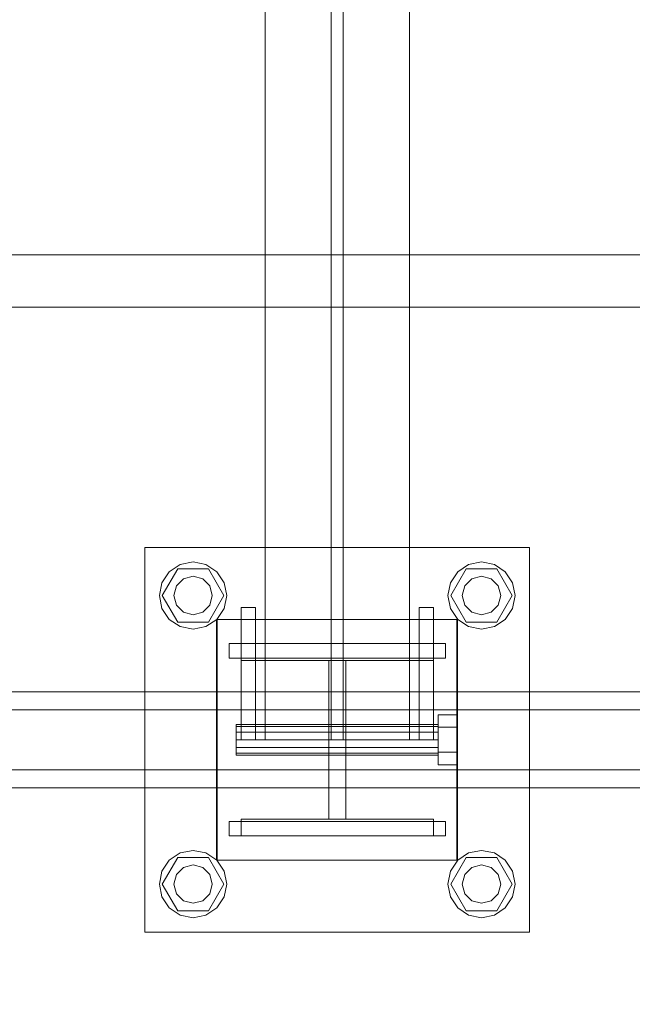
# Model space of a CAD drawing. Header units: millimetres. Extents: x -1970 to 61924, y -58230 to 6847.
# Tile 509 of 656: x 23091 to 23345, y -18540 to -18130. Entities that reach past the tile are written whole.
import ezdxf

# ---------------------------------------------------------------- set-up
doc = ezdxf.new("R2010")
doc.units = ezdxf.units.MM
doc.layers.add('COTAS_O', color=1, linetype='Continuous', lineweight=0)
doc.layers.add('superior_C02', color=7, linetype='Continuous', lineweight=0)
doc.dimstyles.new('R19_100', dxfattribs={"dimtxt": 250, "dimasz": 150, "dimexe": 150, "dimexo": 80, "dimgap": 100, "dimtad": 1, "dimtih": 1, "dimtoh": 1, "dimdsep": 46, "dimcen": 0.09, "dimadec": 0, "dimazin": 0, "dimtfac": 1, "dimtdec": 4, "dimtofl": 0, "dimtmove": 0, "dimatfit": 3, "dimfxl": 1, "dimtolj": 1, "dimtzin": 0, "dimarcsym": 0})

# ---------------------------------------------------------------- blocks, each defined once
blk = doc.blocks.new('DIM_R26_38')
at = {"layer": 'COTAS_O'}
for p, q in [((23050.07, -17510), (23005.07, -17660)), ((23750.07, -17510), (23050.07, -17510)), ((23050.07, -19480), (23050.07, -17510)), ((23050.07, -17510), (23095.07, -17660)), ((23050.07, -19480), (23005.07, -19330)), ((23050.07, -19480), (23095.07, -19330)), ((23750.07, -19480), (23050.07, -19480))]:
    blk.add_line(p, q, dxfattribs=at)
blk.add_text('1970 O', height=250, rotation=90, dxfattribs=at).set_placement((22950.07, -18495))

msp = doc.modelspace()

# ---------------------------------------------------------------- linework, layer by layer
at = {"layer": 'superior_C02'}
for p, q in [((23192.756, -17570), (23192.756, -18430)), ((23220.256, -17570), (23220.256, -18430)), ((23225.256, -18430), (23225.256, -17570)), ((23252.756, -18430), (23252.756, -17570)), ((23401.145, -18228.298), (22971.369, -18228.298)), ((22973.147, -18228.298), (23402.923, -18228.298)), ((24634.01, -18250), (15575.415, -18250)), ((15576.913, -18250), (24635.508, -18250)), ((23142.756, -18510), (23142.756, -18350)), ((23142.756, -18350), (23302.756, -18350)), ((23302.756, -18350), (23302.756, -18510)), ((23152.856, -18360.101), (23157.398, -18357.066)), ((23157.398, -18357.066), (23162.756, -18356)), ((23162.756, -18356), (23168.113, -18357.066)), ((23168.113, -18357.066), (23172.655, -18360.101)), ((23272.856, -18360.101), (23277.398, -18357.066)), ((23277.398, -18357.066), (23282.756, -18356)), ((23282.756, -18356), (23288.113, -18357.066)), ((23288.113, -18357.066), (23292.655, -18360.101)), ((23149.821, -18364.642), (23152.856, -18360.101)), ((23149.956, -18370), (23156.356, -18358.915)), ((23156.356, -18358.915), (23169.156, -18358.915)), ((23169.156, -18358.915), (23175.556, -18370)), ((23172.655, -18360.101), (23175.69, -18364.642)), ((23269.821, -18364.642), (23272.856, -18360.101)), ((23269.956, -18370), (23276.356, -18358.915)), ((23276.356, -18358.915), (23289.156, -18358.915)), ((23289.156, -18358.915), (23295.556, -18370)), ((23292.655, -18360.101), (23295.69, -18364.642)), ((23148.756, -18370), (23149.821, -18364.642)), ((23154.756, -18370), (23155.828, -18366)), ((23155.828, -18366), (23158.756, -18363.072)), ((23158.756, -18363.072), (23162.756, -18362)), ((23162.756, -18362), (23166.756, -18363.072)), ((23166.756, -18363.072), (23169.684, -18366)), ((23169.684, -18366), (23170.756, -18370)), ((23175.69, -18364.642), (23176.756, -18370)), ((23268.756, -18370), (23269.821, -18364.642)), ((23274.756, -18370), (23275.828, -18366)), ((23275.828, -18366), (23278.756, -18363.072)), ((23278.756, -18363.072), (23282.756, -18362)), ((23282.756, -18362), (23286.756, -18363.072)), ((23286.756, -18363.072), (23289.684, -18366)), ((23289.684, -18366), (23290.756, -18370)), ((23295.69, -18364.642), (23296.756, -18370)), ((23149.821, -18375.358), (23148.756, -18370)), ((23156.356, -18381.085), (23149.956, -18370)), ((23155.828, -18374), (23154.756, -18370)), ((23175.556, -18370), (23169.156, -18381.085)), ((23170.756, -18370), (23169.684, -18374)), ((23176.756, -18370), (23175.69, -18375.358)), ((23269.821, -18375.358), (23268.756, -18370)), ((23276.356, -18381.085), (23269.956, -18370)), ((23275.828, -18374), (23274.756, -18370)), ((23295.556, -18370), (23289.156, -18381.085)), ((23290.756, -18370), (23289.684, -18374)), ((23296.756, -18370), (23295.69, -18375.358)), ((23158.756, -18376.928), (23155.828, -18374)), ((23169.684, -18374), (23166.756, -18376.928)), ((23278.756, -18376.928), (23275.828, -18374)), ((23289.684, -18374), (23286.756, -18376.928)), ((23152.856, -18379.899), (23149.821, -18375.358)), ((23162.756, -18378), (23158.756, -18376.928)), ((23166.756, -18376.928), (23162.756, -18378)), ((23175.69, -18375.358), (23172.655, -18379.899)), ((23182.756, -18430), (23182.756, -18375)), ((23182.756, -18375), (23188.756, -18375)), ((23188.756, -18430), (23188.756, -18375)), ((23256.756, -18430), (23256.756, -18375)), ((23256.756, -18375), (23262.756, -18375)), ((23262.756, -18430), (23262.756, -18375)), ((23272.856, -18379.899), (23269.821, -18375.358)), ((23282.756, -18378), (23278.756, -18376.928)), ((23286.756, -18376.928), (23282.756, -18378)), ((23295.69, -18375.358), (23292.655, -18379.899)), ((23157.398, -18382.934), (23152.856, -18379.899)), ((23169.156, -18381.085), (23156.356, -18381.085)), ((23172.655, -18379.899), (23168.113, -18382.934)), ((23172.458, -18480), (23172.458, -18380)), ((23172.458, -18380), (23272.458, -18380)), ((23172.756, -18480), (23172.756, -18380)), ((23172.756, -18380), (23272.756, -18380)), ((23272.458, -18380), (23272.458, -18480)), ((23272.756, -18380), (23272.756, -18480)), ((23277.398, -18382.934), (23272.856, -18379.899)), ((23289.156, -18381.085), (23276.356, -18381.085)), ((23292.655, -18379.899), (23288.113, -18382.934)), ((23162.756, -18384), (23157.398, -18382.934)), ((23168.113, -18382.934), (23162.756, -18384)), ((23282.756, -18384), (23277.398, -18382.934)), ((23288.113, -18382.934), (23282.756, -18384)), ((23177.756, -18390), (23267.756, -18390)), ((23177.756, -18396), (23177.756, -18390)), ((23182.756, -18397), (23182.756, -18390)), ((23182.756, -18390), (23262.756, -18390)), ((23262.756, -18390), (23262.756, -18397)), ((23267.756, -18396), (23267.756, -18390)), ((23177.756, -18396), (23267.756, -18396)), ((23262.756, -18397), (23182.756, -18397)), ((23219.256, -18463), (23219.256, -18397)), ((23219.256, -18397), (23226.256, -18397)), ((23226.256, -18397), (23226.256, -18463)), ((23921.126, -18410), (22775.666, -18410)), ((22787.589, -18410), (23933.048, -18410)), ((23976.266, -18410), (22830.806, -18410)), ((22845.709, -18410), (23991.168, -18410)), ((23920.432, -18417.5), (22831.602, -18417.5)), ((22844.912, -18417.5), (23933.742, -18417.5)), ((23264.756, -18424.8), (23264.756, -18419.6)), ((23272.756, -18419.6), (23264.756, -18419.6)), ((23272.756, -18419.6), (23272.756, -18424.8)), ((23180.756, -18424.457), (23180.756, -18423.6)), ((23264.756, -18423.6), (23180.756, -18423.6)), ((23180.756, -18424.457), (23180.756, -18426.8)), ((23180.756, -18424.457), (23264.756, -18424.457)), ((23180.756, -18426.8), (23180.756, -18430)), ((23180.756, -18426.8), (23264.756, -18426.8)), ((23264.756, -18423.6), (23264.756, -18424.457)), ((23264.756, -18424.457), (23264.756, -18426.8)), ((23264.756, -18424.8), (23264.756, -18435.2)), ((23264.756, -18424.8), (23272.756, -18424.8)), ((23264.756, -18426.8), (23264.756, -18430)), ((23272.756, -18424.8), (23272.756, -18435.2)), ((23180.756, -18430), (23180.756, -18433.2)), ((23180.756, -18430), (23264.756, -18430)), ((23182.756, -18430), (23188.756, -18430)), ((23252.756, -18430), (23192.756, -18430)), ((23225.256, -18430), (23220.256, -18430)), ((23256.756, -18430), (23262.756, -18430)), ((23264.756, -18430), (23264.756, -18433.2)), ((23180.756, -18433.2), (23180.756, -18435.543)), ((23180.756, -18433.2), (23264.756, -18433.2)), ((23180.756, -18435.543), (23180.756, -18436.4)), ((23180.756, -18435.543), (23264.756, -18435.543)), ((23264.756, -18433.2), (23264.756, -18435.543)), ((23264.756, -18435.2), (23264.756, -18440.4)), ((23264.756, -18435.2), (23272.756, -18435.2)), ((23264.756, -18435.543), (23264.756, -18436.4)), ((23272.756, -18435.2), (23272.756, -18440.4)), ((23180.756, -18436.4), (23264.756, -18436.4)), ((22831.602, -18442.5), (23920.432, -18442.5)), ((22844.912, -18442.5), (23933.742, -18442.5)), ((23264.756, -18440.4), (23272.756, -18440.4)), ((22775.666, -18450), (23921.126, -18450)), ((22787.589, -18450), (23933.048, -18450)), ((22830.806, -18450), (23976.266, -18450)), ((22845.709, -18450), (23991.168, -18450)), ((23177.756, -18464), (23267.756, -18464)), ((23177.756, -18470), (23177.756, -18464)), ((23182.756, -18470), (23182.756, -18463)), ((23182.756, -18463), (23262.756, -18463)), ((23226.256, -18463), (23219.256, -18463)), ((23262.756, -18463), (23262.756, -18470)), ((23267.756, -18470), (23267.756, -18464)), ((23177.756, -18470), (23267.756, -18470)), ((23262.756, -18470), (23182.756, -18470)), ((23157.398, -18477.066), (23162.756, -18476)), ((23162.756, -18476), (23168.113, -18477.066)), ((23277.398, -18477.066), (23282.756, -18476)), ((23282.756, -18476), (23288.113, -18477.066)), ((23149.821, -18484.642), (23152.856, -18480.101)), ((23149.956, -18490), (23156.356, -18478.915)), ((23152.856, -18480.101), (23157.398, -18477.066)), ((23156.356, -18478.915), (23169.156, -18478.915)), ((23168.113, -18477.066), (23172.655, -18480.101)), ((23169.156, -18478.915), (23175.556, -18490)), ((23272.458, -18480), (23172.458, -18480)), ((23172.655, -18480.101), (23175.69, -18484.642)), ((23272.756, -18480), (23172.756, -18480)), ((23269.821, -18484.642), (23272.856, -18480.101)), ((23269.956, -18490), (23276.356, -18478.915)), ((23272.856, -18480.101), (23277.398, -18477.066)), ((23276.356, -18478.915), (23289.156, -18478.915)), ((23288.113, -18477.066), (23292.655, -18480.101)), ((23289.156, -18478.915), (23295.556, -18490)), ((23292.655, -18480.101), (23295.69, -18484.642)), ((23148.756, -18490), (23149.821, -18484.642)), ((23155.828, -18486), (23158.756, -18483.072)), ((23158.756, -18483.072), (23162.756, -18482)), ((23162.756, -18482), (23166.756, -18483.072)), ((23166.756, -18483.072), (23169.684, -18486)), ((23175.69, -18484.642), (23176.756, -18490)), ((23268.756, -18490), (23269.821, -18484.642)), ((23275.828, -18486), (23278.756, -18483.072)), ((23278.756, -18483.072), (23282.756, -18482)), ((23282.756, -18482), (23286.756, -18483.072)), ((23286.756, -18483.072), (23289.684, -18486)), ((23295.69, -18484.642), (23296.756, -18490)), ((23154.756, -18490), (23155.828, -18486)), ((23169.684, -18486), (23170.756, -18490)), ((23274.756, -18490), (23275.828, -18486)), ((23289.684, -18486), (23290.756, -18490)), ((23149.821, -18495.358), (23148.756, -18490)), ((23156.356, -18501.085), (23149.956, -18490)), ((23155.828, -18494), (23154.756, -18490)), ((23175.556, -18490), (23169.156, -18501.085)), ((23170.756, -18490), (23169.684, -18494)), ((23176.756, -18490), (23175.69, -18495.358)), ((23269.821, -18495.358), (23268.756, -18490)), ((23276.356, -18501.085), (23269.956, -18490)), ((23275.828, -18494), (23274.756, -18490)), ((23295.556, -18490), (23289.156, -18501.085)), ((23290.756, -18490), (23289.684, -18494)), ((23296.756, -18490), (23295.69, -18495.358)), ((23152.856, -18499.899), (23149.821, -18495.358)), ((23158.756, -18496.928), (23155.828, -18494)), ((23162.756, -18498), (23158.756, -18496.928)), ((23166.756, -18496.928), (23162.756, -18498)), ((23169.684, -18494), (23166.756, -18496.928)), ((23175.69, -18495.358), (23172.655, -18499.899)), ((23272.856, -18499.899), (23269.821, -18495.358)), ((23278.756, -18496.928), (23275.828, -18494)), ((23282.756, -18498), (23278.756, -18496.928)), ((23286.756, -18496.928), (23282.756, -18498)), ((23289.684, -18494), (23286.756, -18496.928)), ((23295.69, -18495.358), (23292.655, -18499.899)), ((23157.398, -18502.934), (23152.856, -18499.899)), ((23169.156, -18501.085), (23156.356, -18501.085)), ((23172.655, -18499.899), (23168.113, -18502.934)), ((23277.398, -18502.934), (23272.856, -18499.899)), ((23289.156, -18501.085), (23276.356, -18501.085)), ((23292.655, -18499.899), (23288.113, -18502.934)), ((23162.756, -18504), (23157.398, -18502.934)), ((23168.113, -18502.934), (23162.756, -18504)), ((23282.756, -18504), (23277.398, -18502.934)), ((23288.113, -18502.934), (23282.756, -18504)), ((23302.756, -18510), (23142.756, -18510))]:
    msp.add_line(p, q, dxfattribs=at)

# ---------------------------------------------------------------- dimensions: what is measured, and where the dimension line sits
at = {"layer": 'COTAS_O'}
dim = msp.add_aligned_dim(p1=(23750.067, -19480), p2=(23750.067, -17510), distance=700, text='<> O', dimstyle='R19_100', dxfattribs=at)
dim.commit()
dim.dimension.update_dxf_attribs({"geometry": 'DIM_R26_38', "text_midpoint": (23050.067, -18495)})

doc.saveas('drawing.dxf')
